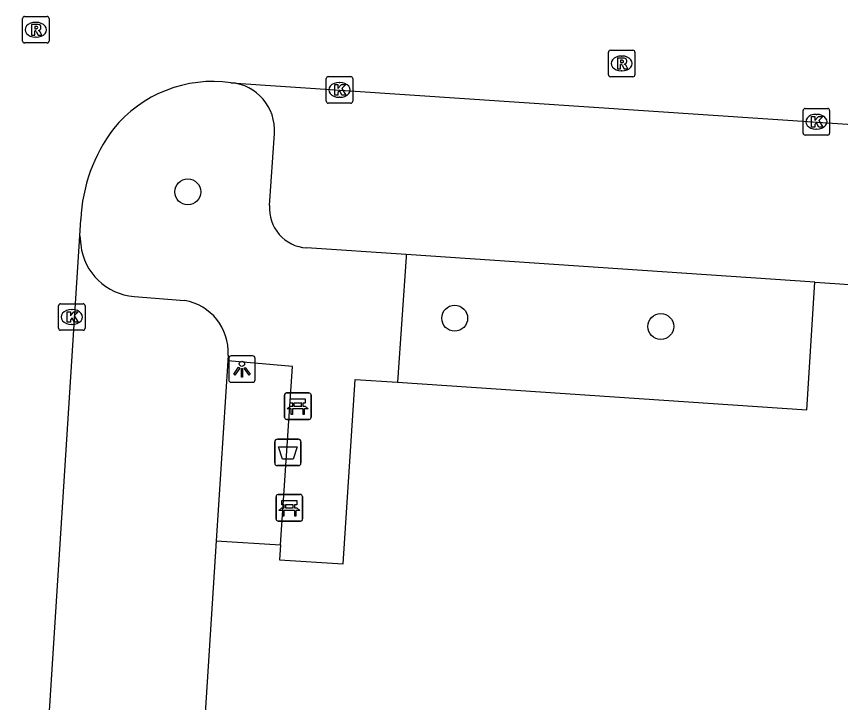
# Model space of a CAD drawing. Extents: x 161848 to 162726, y 385382 to 386521.
# Drawn here: x 161950.08 to 161981.19, y 385553.56 to 385579.45 of the extents above; entities that cross this region are included whole.
import ezdxf

# ---------------------------------------------------------------- set-up
doc = ezdxf.new("R2010")
doc.units = 0
for name, color, linetype in [('IMGEO_Afvalbak', 7, 'Continuous'), ('IMGEO_Bank', 7, 'Continuous'), ('IMGEO_Boom', 7, 'Continuous'), ('IMGEO_Groenvoorziening', 7, 'Continuous'), ('IMGEO_Kolk', 7, 'Continuous'), ('IMGEO_Lichtpunt', 7, 'Continuous'), ('IMGEO_Parkeervlak_open', 7, 'Continuous'), ('IMGEO_Rijbaan_lokaal_open', 7, 'Continuous'), ('IMGEO_Rioolput', 7, 'Continuous'), ('IMGEO_Voetpad_open', 7, 'Continuous')]:
    doc.layers.add(name, color=color, linetype=linetype)

msp = doc.modelspace()

# ---------------------------------------------------------------- linework, layer by layer
at = {"layer": 'IMGEO_Afvalbak'}
for p, q in [((161959.934, 385563.501), (161960.724, 385563.501)), ((161960.724, 385563.501), (161959.934, 385563.501)), ((161959.834, 385562.601), (161959.834, 385563.401)), ((161959.834, 385563.401), (161959.834, 385562.601)), ((161960.824, 385563.401), (161960.824, 385562.601)), ((161960.824, 385562.601), (161960.824, 385563.401)), ((161960.724, 385562.501), (161959.934, 385562.501)), ((161959.934, 385562.501), (161960.724, 385562.501))]:
    msp.add_line(p, q, dxfattribs=at)
msp.add_lwpolyline([(161959.977, 385563.215), (161960.681, 385563.215), (161960.532, 385562.745), (161960.126, 385562.745), (161959.977, 385563.215)], dxfattribs=at)
for centre, start, end in [((161959.934, 385563.401), 90, 180), ((161959.934, 385563.401), 90, 180), ((161960.724, 385563.401), 0, 90), ((161960.724, 385563.401), 360, 90), ((161959.934, 385562.601), 180, 270), ((161959.934, 385562.601), 180, 270), ((161960.724, 385562.601), 270, 0), ((161960.724, 385562.601), 270, 0)]:
    msp.add_arc(centre, 0.1, start, end, dxfattribs=at)
at = {"layer": 'IMGEO_Bank'}
for p, q in [((161960.202, 385564.32), (161960.202, 385565.161)), ((161960.202, 385565.161), (161960.202, 385564.32)), ((161960.277, 385565.245), (161961.118, 385565.245)), ((161961.118, 385565.245), (161960.277, 385565.245)), ((161961.202, 385565.17), (161961.202, 385564.329)), ((161961.202, 385564.329), (161961.202, 385565.17)), ((161960.511, 385564.751), (161960.511, 385564.857)), ((161960.555, 385564.857), (161960.555, 385564.751)), ((161960.843, 385564.863), (161960.561, 385564.863)), ((161960.561, 385564.745), (161960.843, 385564.745)), ((161960.849, 385564.751), (161960.849, 385564.857)), ((161960.893, 385564.857), (161960.893, 385564.751)), ((161960.899, 385564.643), (161960.506, 385564.643)), ((161961.127, 385564.245), (161960.286, 385564.245)), ((161960.286, 385564.245), (161961.127, 385564.245)), ((161959.882, 385560.485), (161959.882, 385561.326)), ((161959.882, 385561.326), (161959.882, 385560.485)), ((161959.957, 385561.41), (161960.798, 385561.41)), ((161960.798, 385561.41), (161959.957, 385561.41)), ((161960.882, 385561.335), (161960.882, 385560.494)), ((161960.882, 385560.494), (161960.882, 385561.335)), ((161960.191, 385560.916), (161960.191, 385561.022)), ((161960.235, 385561.022), (161960.235, 385560.916)), ((161960.523, 385561.028), (161960.241, 385561.028)), ((161960.529, 385560.916), (161960.529, 385561.022)), ((161960.573, 385561.022), (161960.573, 385560.916)), ((161960.579, 385560.808), (161960.186, 385560.808)), ((161960.241, 385560.91), (161960.523, 385560.91)), ((161960.807, 385560.41), (161959.966, 385560.41)), ((161959.966, 385560.41), (161960.807, 385560.41))]:
    msp.add_line(p, q, dxfattribs=at)
for points in [[(161960.449, 385564.643), (161960.307, 385564.643), (161960.419, 385564.745), (161960.505, 385564.745)], [(161960.505, 385564.863), (161960.419, 385564.863), (161960.419, 385565.024), (161960.982, 385565.024), (161960.982, 385564.863), (161960.899, 385564.863)], [(161960.899, 385564.745), (161960.982, 385564.745), (161961.094, 385564.643), (161960.955, 385564.643)], [(161960.499, 385564.636), (161960.499, 385564.429), (161960.456, 385564.429), (161960.456, 385564.636)], [(161960.949, 385564.636), (161960.949, 385564.429), (161960.905, 385564.429), (161960.905, 385564.636)], [(161960.185, 385561.028), (161960.099, 385561.028), (161960.099, 385561.189), (161960.662, 385561.189), (161960.662, 385561.028), (161960.579, 385561.028)], [(161960.129, 385560.808), (161959.987, 385560.808), (161960.099, 385560.91), (161960.185, 385560.91)], [(161960.179, 385560.801), (161960.179, 385560.594), (161960.136, 385560.594), (161960.136, 385560.801)], [(161960.579, 385560.91), (161960.662, 385560.91), (161960.774, 385560.808), (161960.635, 385560.808)], [(161960.629, 385560.801), (161960.629, 385560.594), (161960.585, 385560.594), (161960.585, 385560.801)]]:
    msp.add_lwpolyline(points, dxfattribs=at)
for centre, radius, start, end in [((161960.28, 385565.167), 0.0779, 92.4484, 184.2845), ((161960.28, 385565.167), 0.0779, 92.4484, 184.2845), ((161961.124, 385565.167), 0.0779, 2.4484, 94.2845), ((161961.124, 385565.167), 0.0779, 2.4484, 94.2845), ((161960.504, 385564.856), 0.00671, 2.8957, 87.1043), ((161960.504, 385564.752), 0.00671, 272.8957, 357.1043), ((161960.561, 385564.856), 0.00671, 92.8957, 177.1043), ((161960.561, 385564.752), 0.00671, 182.8957, 267.1043), ((161960.843, 385564.856), 0.00671, 2.8957, 87.1043), ((161960.843, 385564.752), 0.00671, 272.8957, 357.1043), ((161960.9, 385564.856), 0.00671, 92.8957, 177.1043), ((161960.9, 385564.752), 0.00671, 182.8957, 267.1043), ((161960.449, 385564.636), 0.00671, 2.8957, 87.1043), ((161960.506, 385564.636), 0.00671, 92.8957, 177.1043), ((161960.898, 385564.636), 0.00671, 2.8957, 87.1043), ((161960.955, 385564.636), 0.00671, 92.8957, 177.1043), ((161960.28, 385564.323), 0.0779, 182.4484, 274.2845), ((161960.28, 385564.323), 0.0779, 182.4484, 274.2845), ((161961.124, 385564.323), 0.0779, 272.4484, 4.2845), ((161961.124, 385564.323), 0.0779, 272.4484, 4.2845), ((161959.96, 385561.332), 0.0779, 92.4484, 184.2845), ((161959.96, 385561.332), 0.0779, 92.4484, 184.2845), ((161960.804, 385561.332), 0.0779, 2.4484, 94.2845), ((161960.804, 385561.332), 0.0779, 2.4484, 94.2845), ((161960.184, 385561.021), 0.00671, 2.8957, 87.1043), ((161960.241, 385561.021), 0.00671, 92.8957, 177.1043), ((161960.523, 385561.021), 0.00671, 2.8957, 87.1043), ((161960.58, 385561.021), 0.00671, 92.8957, 177.1043), ((161960.129, 385560.801), 0.00671, 2.8957, 87.1043), ((161960.186, 385560.801), 0.00671, 92.8957, 177.1043), ((161960.184, 385560.917), 0.00671, 272.8957, 357.1043), ((161960.241, 385560.917), 0.00671, 182.8957, 267.1043), ((161960.523, 385560.917), 0.00671, 272.8957, 357.1043), ((161960.58, 385560.917), 0.00671, 182.8957, 267.1043), ((161960.578, 385560.801), 0.00671, 2.8957, 87.1043), ((161960.635, 385560.801), 0.00671, 92.8957, 177.1043), ((161959.96, 385560.488), 0.0779, 182.4484, 274.2845), ((161959.96, 385560.488), 0.0779, 182.4484, 274.2845), ((161960.804, 385560.488), 0.0779, 272.4484, 4.2845), ((161960.804, 385560.488), 0.0779, 272.4484, 4.2845)]:
    msp.add_arc(centre, radius, start, end, dxfattribs=at)
at = {"layer": 'IMGEO_Boom'}
for centre in [(161956.551, 385572.835), (161966.627, 385568.066), (161974.409, 385567.753)]:
    msp.add_circle(centre, 0.489, dxfattribs=at)
at = {"layer": 'IMGEO_Groenvoorziening'}
for points in [[(161964.473, 385565.647), (161979.919, 385564.608), (161980.229, 385569.429)], [(161957.623, 385559.668), (161960.047, 385559.512)]]:
    msp.add_lwpolyline(points, dxfattribs=at)
at = {"layer": 'IMGEO_Kolk'}
for p, q in [((161961.851, 385577.183), (161962.703, 385577.183)), ((161961.776, 385576.257), (161961.776, 385577.109)), ((161962.264, 385576.963), (161962.289, 385576.963)), ((161962.777, 385577.109), (161962.777, 385576.257)), ((161962.287, 385576.403), (161962.262, 385576.403)), ((161962.703, 385576.183), (161961.851, 385576.183)), ((161979.857, 385575.981), (161980.709, 385575.981)), ((161979.782, 385575.055), (161979.782, 385575.907)), ((161980.27, 385575.761), (161980.295, 385575.761)), ((161980.783, 385575.907), (161980.783, 385575.055)), ((161980.293, 385575.201), (161980.268, 385575.201)), ((161980.709, 385574.981), (161979.857, 385574.981)), ((161951.672, 385567.685), (161951.672, 385568.537)), ((161951.747, 385568.611), (161952.599, 385568.611)), ((161952.673, 385568.537), (161952.673, 385567.685)), ((161952.16, 385568.391), (161952.185, 385568.391)), ((161952.599, 385567.611), (161951.747, 385567.611)), ((161952.183, 385567.831), (161952.158, 385567.831))]:
    msp.add_line(p, q, dxfattribs=at)
for points in [[(161961.851, 385577.183), (161962.703, 385577.183)], [(161961.776, 385576.257), (161961.776, 385577.109)], [(161962.097, 385576.883), (161962.22, 385576.883), (161962.22, 385576.732), (161962.35, 385576.883), (161962.514, 385576.883), (161962.368, 385576.732), (161962.521, 385576.483), (161962.369, 385576.483), (161962.284, 385576.647), (161962.22, 385576.58), (161962.22, 385576.483), (161962.097, 385576.483), (161962.097, 385576.883)], [(161962.777, 385577.109), (161962.777, 385576.257)], [(161962.703, 385576.183), (161961.851, 385576.183)], [(161979.857, 385575.981), (161980.709, 385575.981)], [(161979.782, 385575.055), (161979.782, 385575.907)], [(161980.103, 385575.681), (161980.226, 385575.681), (161980.226, 385575.53), (161980.356, 385575.681), (161980.52, 385575.681), (161980.374, 385575.53), (161980.527, 385575.281), (161980.375, 385575.281), (161980.29, 385575.445), (161980.226, 385575.378), (161980.226, 385575.281), (161980.103, 385575.281), (161980.103, 385575.681)], [(161980.783, 385575.907), (161980.783, 385575.055)], [(161980.709, 385574.981), (161979.857, 385574.981)], [(161951.672, 385567.685), (161951.672, 385568.537)], [(161951.747, 385568.611), (161952.599, 385568.611)], [(161952.673, 385568.537), (161952.673, 385567.685)], [(161951.993, 385568.311), (161952.116, 385568.311), (161952.116, 385568.16), (161952.246, 385568.311), (161952.41, 385568.311), (161952.264, 385568.16), (161952.417, 385567.911), (161952.265, 385567.911), (161952.18, 385568.075), (161952.116, 385568.008), (161952.116, 385567.911), (161951.993, 385567.911), (161951.993, 385568.311)], [(161952.599, 385567.611), (161951.747, 385567.611)]]:
    msp.add_lwpolyline(points, dxfattribs=at)
for centre, start, end in [((161961.853, 385577.107), 91.552, 178.448), ((161961.853, 385577.107), 91.552, 178.448), ((161962.701, 385577.107), 1.552, 88.448), ((161962.701, 385577.107), 1.552, 88.448), ((161961.853, 385576.259), 181.552, 268.448), ((161961.853, 385576.259), 181.552, 268.448), ((161962.701, 385576.259), 271.552, 358.448), ((161962.701, 385576.259), 271.552, 358.448), ((161979.859, 385575.905), 91.552, 178.448), ((161979.859, 385575.905), 91.552, 178.448), ((161980.707, 385575.905), 1.552, 88.448), ((161980.707, 385575.905), 1.552, 88.448), ((161979.859, 385575.057), 181.552, 268.448), ((161979.859, 385575.057), 181.552, 268.448), ((161980.707, 385575.057), 271.552, 358.448), ((161980.707, 385575.057), 271.552, 358.448), ((161951.749, 385568.535), 91.552, 178.448), ((161951.749, 385568.535), 91.552, 178.448), ((161952.597, 385568.535), 1.552, 88.448), ((161952.597, 385568.535), 1.552, 88.448), ((161951.749, 385567.687), 181.552, 268.448), ((161951.749, 385567.687), 181.552, 268.448), ((161952.597, 385567.687), 271.552, 358.448), ((161952.597, 385567.687), 271.552, 358.448)]:
    msp.add_arc(centre, 0.0765, start, end, dxfattribs=at)
for centre, major_axis, ratio, start_param, end_param in [((161962.263, 385576.683), (-0.387, 0.002), 0.722429, 4.712389, 7.853982), ((161962.288, 385576.683), (-0.39, 0.002), 0.717154, 1.570796, 4.712389), ((161980.269, 385575.481), (-0.387, 0.002), 0.722429, 4.712389, 7.853982), ((161980.294, 385575.481), (-0.39, 0.002), 0.717154, 1.570796, 4.712389), ((161952.159, 385568.111), (-0.387, 0.002), 0.722429, 4.712389, 7.853982), ((161952.184, 385568.111), (-0.39, 0.002), 0.717154, 1.570796, 4.712389)]:
    msp.add_ellipse(centre, major_axis=major_axis, ratio=ratio, start_param=start_param, end_param=end_param, dxfattribs=at)
at = {"layer": 'IMGEO_Lichtpunt'}
for p, q in [((161958.998, 385566.643), (161958.19, 385566.643)), ((161958.998, 385566.643), (161958.19, 385566.643)), ((161958.096, 385566.548), (161958.096, 385565.741)), ((161958.096, 385566.548), (161958.096, 385565.741)), ((161959.092, 385565.741), (161959.092, 385566.548)), ((161959.092, 385565.741), (161959.092, 385566.548)), ((161958.19, 385565.647), (161958.998, 385565.647)), ((161958.19, 385565.647), (161958.998, 385565.647))]:
    msp.add_line(p, q, dxfattribs=at)
for points in [[(161958.47, 385566.212), (161958.509, 385566.184), (161958.321, 385565.922), (161958.283, 385565.949), (161958.47, 385566.212)], [(161958.572, 385566.164), (161958.619, 385566.164), (161958.619, 385565.842), (161958.572, 385565.842), (161958.572, 385566.164)], [(161958.682, 385566.184), (161958.72, 385566.211), (161958.907, 385565.949), (161958.868, 385565.921), (161958.682, 385566.184)]]:
    msp.add_lwpolyline(points, dxfattribs=at)
msp.add_circle((161958.595, 385566.346), 0.0994, dxfattribs=at)
for centre, start, end in [((161958.19, 385566.548), 90, 180), ((161958.19, 385566.548), 90, 180), ((161958.998, 385566.548), 0, 90), ((161958.998, 385566.548), 0, 90), ((161958.19, 385565.741), 180, 270), ((161958.19, 385565.741), 180, 270), ((161958.998, 385565.741), 270, 0), ((161958.998, 385565.741), 270, 360)]:
    msp.add_arc(centre, 0.0946, start, end, dxfattribs=at)
at = {"layer": 'IMGEO_Parkeervlak_open'}
for points in [[(161980.229, 385569.429), (161964.798, 385570.467)], [(161980.229, 385569.429), (161990.916, 385568.71)], [(161958.059, 385566.453), (161957.623, 385559.668)], [(161957.623, 385559.668), (161957.052, 385550.793)]]:
    msp.add_lwpolyline(points, dxfattribs=at)
at = {"layer": 'IMGEO_Rijbaan_lokaal_open'}
for points in [[(161958.177, 385576.956), (161994.035, 385574.544)], [(161952.47, 385571.172), (161952.51, 385571.795)], [(161950.082, 385533.72), (161952.47, 385571.172)]]:
    msp.add_lwpolyline(points, dxfattribs=at)
for centre, radius, start, end in [((161957.509, 385572.133), 4.869, 82.1086, 140.731), ((161958.653, 385571.518), 6.149, 143.0473, 177.4202)]:
    msp.add_arc(centre, radius, start, end, dxfattribs=at)
at = {"layer": 'IMGEO_Rioolput'}
for p, q in [((161950.311, 385578.528), (161950.311, 385579.38)), ((161950.386, 385579.454), (161951.238, 385579.454)), ((161951.312, 385579.38), (161951.312, 385578.528)), ((161950.799, 385579.234), (161950.824, 385579.234)), ((161951.238, 385578.454), (161950.386, 385578.454)), ((161950.822, 385578.674), (161950.797, 385578.674)), ((161972.431, 385577.256), (161972.431, 385578.108)), ((161972.506, 385578.182), (161973.358, 385578.182)), ((161973.432, 385578.108), (161973.432, 385577.256)), ((161972.919, 385577.962), (161972.944, 385577.962)), ((161973.358, 385577.182), (161972.506, 385577.182)), ((161972.942, 385577.402), (161972.917, 385577.402))]:
    msp.add_line(p, q, dxfattribs=at)
for points in [[(161950.311, 385578.528), (161950.311, 385579.38)], [(161950.386, 385579.454), (161951.238, 385579.454)], [(161951.312, 385579.38), (161951.312, 385578.528)], [(161950.9, 385579.152), (161950.648, 385579.154), (161950.648, 385578.754)], [(161950.826, 385579.073), (161950.772, 385579.073), (161950.772, 385578.992)], [(161950.648, 385578.754), (161950.772, 385578.754), (161950.772, 385578.916), (161950.783, 385578.916)], [(161950.772, 385578.992), (161950.824, 385578.992)], [(161950.83, 385578.887), (161950.901, 385578.754), (161951.041, 385578.754), (161950.976, 385578.88)], [(161951.238, 385578.454), (161950.386, 385578.454)], [(161972.431, 385577.256), (161972.431, 385578.108)], [(161972.506, 385578.182), (161973.358, 385578.182)], [(161973.432, 385578.108), (161973.432, 385577.256)], [(161973.02, 385577.88), (161972.768, 385577.882), (161972.768, 385577.482)], [(161972.946, 385577.801), (161972.892, 385577.801), (161972.892, 385577.72)], [(161972.768, 385577.482), (161972.892, 385577.482), (161972.892, 385577.644), (161972.903, 385577.644)], [(161972.892, 385577.72), (161972.944, 385577.72)], [(161972.95, 385577.615), (161973.021, 385577.482), (161973.161, 385577.482), (161973.096, 385577.608)], [(161973.358, 385577.182), (161972.506, 385577.182)]]:
    msp.add_lwpolyline(points, dxfattribs=at)
for centre, radius, start, end in [((161950.388, 385579.378), 0.0765, 91.552, 178.448), ((161950.388, 385579.378), 0.0765, 91.552, 178.448), ((161951.236, 385579.378), 0.0765, 1.552, 88.448), ((161951.236, 385579.378), 0.0765, 1.552, 88.448), ((161950.832, 385578.977), 0.0964, 77.0061, 93.1865), ((161950.846, 385579.034), 0.0378, 276.6634, 79.6772), ((161950.899, 385579.042), 0.109, 350.3612, 89.416), ((161950.782, 385578.863), 0.0533, 26.0293, 88.6989), ((161950.808, 385579.181), 0.19, 274.7715, 282.9687), ((161950.897, 385579.042), 0.112, 277.5842, 350.9817), ((161950.881, 385578.827), 0.108, 29.5134, 73.7905), ((161950.388, 385578.53), 0.0765, 181.552, 268.448), ((161950.388, 385578.53), 0.0765, 181.552, 268.448), ((161951.236, 385578.53), 0.0765, 271.552, 358.448), ((161951.236, 385578.53), 0.0765, 271.552, 358.448), ((161972.508, 385578.106), 0.0765, 91.552, 178.448), ((161972.508, 385578.106), 0.0765, 91.552, 178.448), ((161973.356, 385578.106), 0.0765, 1.552, 88.448), ((161973.356, 385578.106), 0.0765, 1.552, 88.448), ((161972.952, 385577.705), 0.0964, 77.0061, 93.1865), ((161972.966, 385577.762), 0.0378, 276.6634, 79.6772), ((161973.019, 385577.77), 0.109, 350.3612, 89.416), ((161972.902, 385577.591), 0.0533, 26.0293, 88.6989), ((161972.928, 385577.909), 0.19, 274.7715, 282.9687), ((161973.017, 385577.77), 0.112, 277.5842, 350.9817), ((161973.001, 385577.555), 0.108, 29.5134, 73.7905), ((161972.508, 385577.258), 0.0765, 181.552, 268.448), ((161972.508, 385577.258), 0.0765, 181.552, 268.448), ((161973.356, 385577.258), 0.0765, 271.552, 358.448), ((161973.356, 385577.258), 0.0765, 271.552, 358.448)]:
    msp.add_arc(centre, radius, start, end, dxfattribs=at)
for centre, major_axis, ratio, start_param, end_param in [((161950.798, 385578.954), (-0.387, 0.002), 0.722429, 4.712389, 7.853982), ((161950.823, 385578.954), (-0.39, 0.002), 0.717154, 1.570796, 4.712389), ((161972.918, 385577.682), (-0.387, 0.002), 0.722429, 4.712389, 7.853982), ((161972.943, 385577.682), (-0.39, 0.002), 0.717154, 1.570796, 4.712389)]:
    msp.add_ellipse(centre, major_axis=major_axis, ratio=ratio, start_param=start_param, end_param=end_param, dxfattribs=at)
at = {"layer": 'IMGEO_Voetpad_open'}
for points in [[(161959.633, 385572.321), (161959.823, 385575.036)], [(161952.47, 385571.172), (161952.507, 385570.833)], [(161964.798, 385570.467), (161961.029, 385570.72)], [(161964.798, 385570.467), (161964.792, 385570.381), (161964.473, 385565.647)], [(161954.524, 385568.881), (161956.429, 385568.732)], [(161958.073, 385566.675), (161958.059, 385566.453)], [(161960.047, 385559.512), (161960.499, 385566.237), (161958.059, 385566.453)], [(161960.047, 385559.512), (161960.009, 385558.951), (161962.416, 385558.789), (161962.864, 385565.755), (161964.473, 385565.647)]]:
    msp.add_lwpolyline(points, dxfattribs=at)
for centre, radius, start, end in [((161958.02, 385575.156), 1.807, 356.1855, 85.0269), ((161961.13, 385572.217), 1.501, 176.0347, 266.1392), ((161954.713, 385571.095), 2.222, 186.763, 265.1135), ((161956.098, 385566.782), 1.978, 356.8955, 80.3698)]:
    msp.add_arc(centre, radius, start, end, dxfattribs=at)

doc.saveas('drawing.dxf')
